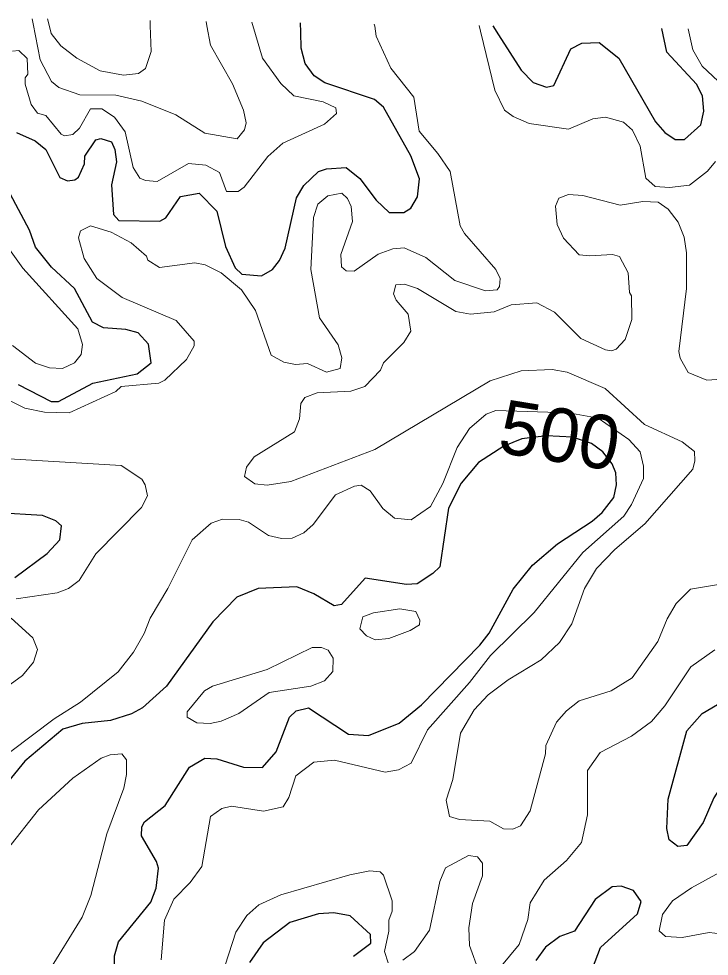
# Model space of a CAD drawing. Extents: x 763.2 to 816.8, y 7896.5 to 7952.7.
# Drawn here: x 794.094 to 796.152, y 7949.423 to 7952.218 of the extents above; entities that cross this region are included whole.
import ezdxf
from ezdxf.enums import TextEntityAlignment as Align

# ---------------------------------------------------------------- set-up
doc = ezdxf.new("R2010")
doc.units = 0
doc.header["$LTSCALE"] = 0.064
doc.layers.add('1', color=7, linetype='Continuous', lineweight=25)
doc.layers.add('2', color=7, linetype='Continuous', lineweight=13)
doc.layers.add('61', color=7, linetype='Continuous')

msp = doc.modelspace()

# ---------------------------------------------------------------- linework, layer by layer
at = {"layer": '1'}
for points in [[(794.0872, 7951.8787), (794.1423, 7951.8541), (794.1749, 7951.8277), (794.2165, 7951.7444), (794.2389, 7951.7343), (794.2615, 7951.7375), (794.272, 7951.746), (794.2899, 7951.7854), (794.2907, 7951.8085), (794.324, 7951.8565), (794.3385, 7951.8605), (794.37, 7951.851), (794.3805, 7951.8278), (794.3853, 7951.7917), (794.3708, 7951.7227), (794.3759, 7951.6342), (794.3926, 7951.6165), (794.5142, 7951.6146), (794.532, 7951.6247), (794.5758, 7951.6877), (794.6319, 7951.6977), (794.6846, 7951.6446), (794.7104, 7951.539), (794.739, 7951.4757), (794.7586, 7951.4562), (794.8175, 7951.4518), (794.85, 7951.4709), (794.8714, 7951.497), (794.8885, 7951.5345), (794.9217, 7951.684), (794.9438, 7951.7207), (794.9878, 7951.763), (795.0108, 7951.7705), (795.0697, 7951.7748), (795.1105, 7951.742), (795.1596, 7951.6768), (795.1979, 7951.6408), (795.2421, 7951.6404), (795.2623, 7951.6535), (795.2823, 7951.6868), (795.288, 7951.7409), (795.2627, 7951.8089), (795.1816, 7951.9547), (795.1539, 7951.9776), (795.0064, 7952.0272), (794.9746, 7952.0478), (794.9476, 7952.0843), (794.9361, 7952.1303), (794.9345, 7952.178), (794.9336, 7952.2055)], [(795.5074, 7952.1967), (795.5243, 7952.1701), (795.5915, 7952.0647), (795.6274, 7952.0274), (795.6667, 7952.0139), (795.6889, 7952.0189), (795.7399, 7952.1285), (795.7722, 7952.1456), (795.8241, 7952.1471), (795.8825, 7952.1006), (795.9923, 7951.9109), (796.02, 7951.8785), (796.0504, 7951.8577), (796.0782, 7951.8575), (796.1271, 7951.9014), (796.1356, 7951.9429), (796.1324, 7951.9881), (796.1142, 7952.0233), (796.0257, 7952.1182), (796.0112, 7952.1888)], [(794.0923, 7951.1279), (794.19, 7951.0771), (794.212, 7951.0773), (794.3149, 7951.1315), (794.4469, 7951.1591), (794.4886, 7951.1926), (794.4811, 7951.2481), (794.4494, 7951.282), (794.4126, 7951.2919), (794.3468, 7951.297), (794.3133, 7951.3139), (794.2605, 7951.4136), (794.1916, 7951.4779), (794.1433, 7951.5373), (794.1258, 7951.588), (794.0687, 7951.6958)], [(795.7445, 7950.9706), (795.6673, 7950.9747), (795.5932, 7950.9654), (795.5401, 7950.9443), (795.4643, 7950.8949), (795.4125, 7950.834), (795.3747, 7950.7589), (795.3486, 7950.5845), (795.3287, 7950.5641), (795.2811, 7950.5339), (795.2502, 7950.5316), (795.1268, 7950.5505), (795.0557, 7950.4718), (795.0345, 7950.4674), (794.9731, 7950.5035), (794.9228, 7950.5247), (794.808, 7950.5199), (794.7439, 7950.4933), (794.6719, 7950.42), (794.5345, 7950.2286), (794.4623, 7950.1637), (794.4299, 7950.146), (794.367, 7950.1257), (794.2829, 7950.1169), (794.2251, 7950.1007), (794.1122, 7950.0047), (794.0317, 7949.9076)], [(795.8753, 7950.8285), (795.874, 7950.8646), (795.8626, 7950.8913), (795.8351, 7950.9268), (795.8008, 7950.9516), (795.7445, 7950.9706)], [(794.3784, 7949.3416), (794.379, 7949.4244), (794.3913, 7949.4665), (794.4878, 7949.5847), (794.5039, 7949.6265), (794.5101, 7949.6855), (794.5049, 7949.7053), (794.4599, 7949.7827), (794.4609, 7949.8091), (794.4691, 7949.824), (794.5305, 7949.8729), (794.6026, 7949.9871), (794.6483, 7950.0134), (794.6846, 7950.0118), (794.7643, 7949.9872), (794.8209, 7949.9859), (794.8613, 7950.0325), (794.9013, 7950.1361), (794.9205, 7950.1549), (794.9575, 7950.1639), (795.0765, 7950.0858), (795.1363, 7950.0813), (795.2278, 7950.1184), (795.294, 7950.1726), (795.468, 7950.3503), (795.4964, 7950.3866), (795.5676, 7950.5171), (795.6252, 7950.5893), (795.6997, 7950.6531), (795.8035, 7950.7198), (795.8327, 7950.746), (795.8673, 7950.7904), (795.8753, 7950.8285)], [(794.0824, 7950.5522), (794.1787, 7950.6238), (794.2162, 7950.6651), (794.2209, 7950.7065), (794.2046, 7950.7217), (794.1645, 7950.7367), (794.0297, 7950.7453)], [(795.8042, 7949.3865), (795.8283, 7949.4491), (795.9379, 7949.5496), (795.9491, 7949.5864), (795.9262, 7949.6192), (795.89, 7949.6319), (795.8632, 7949.6303), (795.8117, 7949.5922), (795.751, 7949.4979), (795.7069, 7949.4826), (795.6637, 7949.4508), (795.6348, 7949.4103)], [(795.0916, 7949.4232), (795.1429, 7949.4622), (795.1422, 7949.4885), (795.082, 7949.5439), (795.033, 7949.5532), (794.9878, 7949.55), (794.9023, 7949.5239), (794.8227, 7949.463), (794.7817, 7949.4052)]]:
    msp.add_lwpolyline(points, dxfattribs=at)
msp.add_lwpolyline([(796.0296, 7949.8915), (796.0849, 7950.0951), (796.1313, 7950.1473), (796.1933, 7950.1837), (796.2484, 7950.2055), (796.3178, 7950.2216), (796.4135, 7950.2598), (796.4401, 7950.2595), (796.4697, 7950.2332), (796.476, 7950.1941), (796.4674, 7950.1792), (796.2833, 7950.0265), (796.1972, 7949.9449), (796.1658, 7949.896), (796.1337, 7949.8223), (796.0856, 7949.7533), (796.0586, 7949.7509), (796.0326, 7949.7702), (796.0257, 7949.804)], close=True, dxfattribs=at)
at = {"layer": '2'}
for points in [[(795.1538, 7952.2021), (795.1549, 7952.1954), (795.1597, 7952.1664), (795.2027, 7952.0706), (795.2712, 7951.9839), (795.287, 7951.8825), (795.3436, 7951.8163), (795.3796, 7951.7621), (795.4097, 7951.6005), (795.4226, 7951.5782), (795.5157, 7951.4702), (795.5291, 7951.4435), (795.5269, 7951.4193), (795.5197, 7951.4103), (795.4856, 7951.4071), (795.3934, 7951.4376), (795.3077, 7951.5066), (795.2427, 7951.5353), (795.2088, 7951.5317), (795.1652, 7951.5158), (795.0941, 7951.4653), (795.0699, 7951.4664), (795.0561, 7951.4787), (795.0544, 7951.515), (795.0887, 7951.6136), (795.0845, 7951.6578), (795.0743, 7951.6825), (795.0569, 7951.6979), (795.0156, 7951.6899), (794.9856, 7951.665), (794.9722, 7951.6253), (794.9641, 7951.4703), (794.9901, 7951.3265), (795.046, 7951.2461), (795.0574, 7951.2074), (795.0516, 7951.1749), (795.0113, 7951.164), (794.9548, 7951.1899), (794.9186, 7951.187), (794.8837, 7951.1941), (794.8458, 7951.2152), (794.7992, 7951.3486), (794.7574, 7951.4103), (794.6971, 7951.4601), (794.6491, 7951.4841), (794.6187, 7951.4908), (794.5135, 7951.4766), (794.4788, 7951.4982), (794.4745, 7951.5104), (794.4288, 7951.5497), (794.3691, 7951.5813), (794.3074, 7951.6009), (794.2783, 7951.5856), (794.2723, 7951.5644), (794.2884, 7951.5032), (794.3269, 7951.4433), (794.4021, 7951.3874), (794.563, 7951.3183), (794.617, 7951.2569), (794.617, 7951.2431), (794.5941, 7951.2017), (794.5295, 7951.1406), (794.5112, 7951.1316), (794.3995, 7951.1213), (794.3828, 7951.1072), (794.244, 7951.0433), (794.171, 7951.0454), (794.1121, 7951.0574), (794.0025, 7951.1113)], [(794.6524, 7952.2099), (794.6547, 7952.1972), (794.6652, 7952.1395), (794.7313, 7952.0238), (794.7636, 7951.9456), (794.7714, 7951.9075), (794.7664, 7951.8865), (794.7447, 7951.8601), (794.6485, 7951.8773), (794.5624, 7951.9318), (794.4605, 7951.9727), (794.3829, 7951.9905), (794.2763, 7951.9908), (794.2131, 7952.0133), (794.1916, 7952.0309), (794.1579, 7952.0952), (794.1366, 7952.2026), (794.1336, 7952.2179)], [(794.1793, 7952.2172), (794.1863, 7952.1907), (794.1907, 7952.1741), (794.2191, 7952.1375), (794.2673, 7952.1008), (794.3363, 7952.063), (794.4059, 7952.0498), (794.4505, 7952.0548), (794.4716, 7952.0695), (794.4888, 7952.1203), (794.4858, 7952.1977), (794.4852, 7952.2125)], [(794.9141, 7951.9885), (794.8754, 7952.0251), (794.8205, 7952.1004), (794.7997, 7952.1714), (794.789, 7952.2078)], [(795.4662, 7952.1973), (795.4702, 7952.181), (795.513, 7952.0055), (795.542, 7951.9454), (795.5679, 7951.9262), (795.6149, 7951.9052), (795.7331, 7951.889), (795.8047, 7951.9196), (795.8432, 7951.9246), (795.8968, 7951.9101), (795.9236, 7951.8853), (795.9463, 7951.8384), (795.963, 7951.7431), (795.9908, 7951.7179), (796.034, 7951.7146), (796.0929, 7951.7215), (796.1471, 7951.7637), (796.1709, 7951.7922)], [(796.1792, 7952.0314), (796.131, 7952.0762), (796.1035, 7952.1257), (796.089, 7952.1876)], [(794.0748, 7952.1213), (794.0943, 7952.1234), (794.1193, 7952.0998), (794.1209, 7952.0527), (794.1129, 7952.042), (794.1127, 7952.0225), (794.1308, 7951.9627), (794.1502, 7951.9369), (794.1749, 7951.9295), (794.2202, 7951.874), (794.2301, 7951.8691), (794.2553, 7951.8725), (794.2752, 7951.8919), (794.3081, 7951.949), (794.3419, 7951.9495), (794.3788, 7951.9248), (794.4114, 7951.8808), (794.4351, 7951.7747), (794.4551, 7951.7427), (794.4719, 7951.7354), (794.5069, 7951.7328), (794.5997, 7951.7866), (794.6517, 7951.7817), (794.6919, 7951.7591), (794.7128, 7951.7033), (794.7477, 7951.7027), (794.7661, 7951.7156), (794.8364, 7951.807), (794.8808, 7951.8467), (795.0055, 7951.9033), (795.0412, 7951.9351), (795.0391, 7951.9525), (795.0008, 7951.9705), (794.9141, 7951.9885)], [(795.6937, 7951.659), (795.7043, 7951.6834), (795.7325, 7951.6944), (795.775, 7951.6909), (795.887, 7951.6621), (795.9541, 7951.6734)], [(795.9541, 7951.6734), (795.9999, 7951.6715), (796.0293, 7951.6501), (796.0596, 7951.6115), (796.0778, 7951.5664), (796.0847, 7951.5197), (796.0839, 7951.4141), (796.0619, 7951.2265), (796.0658, 7951.2057), (796.089, 7951.1639), (796.1448, 7951.141), (796.1885, 7951.144)], [(796.186, 7950.5328), (796.0964, 7950.5179), (796.0532, 7950.4747), (796.0264, 7950.4291), (795.9987, 7950.3618), (795.9222, 7950.2537), (795.8594, 7950.2147), (795.7647, 7950.1852), (795.7268, 7950.155), (795.697, 7950.1207), (795.6647, 7950.0512), (795.664, 7950.0269), (795.6182, 7949.8564), (795.5892, 7949.8121), (795.5669, 7949.8018), (795.5386, 7949.8032), (795.4979, 7949.8259), (795.4077, 7949.8312), (795.3783, 7949.8398), (795.3683, 7949.889), (795.3878, 7949.9505), (795.411, 7950.0884), (795.4516, 7950.1576), (795.4932, 7950.2025), (795.5529, 7950.2473), (795.6514, 7950.3066), (795.7062, 7950.3583), (795.7429, 7950.4144), (795.7805, 7950.5191), (795.8158, 7950.5795), (795.8706, 7950.636), (795.9604, 7950.7126), (796.1034, 7950.8752), (796.1096, 7950.9002), (796.1079, 7950.9283), (796.0715, 7950.9569), (795.9587, 7951.0087), (795.842, 7951.1156), (795.7291, 7951.1641), (795.6838, 7951.1721), (795.5912, 7951.1686), (795.4991, 7951.139), (795.1552, 7950.9342), (794.9052, 7950.8382), (794.834, 7950.8271), (794.7971, 7950.832), (794.7672, 7950.8536), (794.773, 7950.8817), (794.796, 7950.912), (794.9156, 7950.9862), (794.9309, 7951.0252), (794.9345, 7951.0711), (794.9468, 7951.089), (794.9838, 7951.1031), (795.0842, 7951.1079), (795.1255, 7951.1217), (795.1722, 7951.17), (795.181, 7951.1921), (795.2417, 7951.2531), (795.2626, 7951.2869), (795.2549, 7951.3374), (795.2193, 7951.3787), (795.2114, 7951.3983), (795.2175, 7951.425), (795.244, 7951.4269), (795.2828, 7951.4137), (795.3971, 7951.3452), (795.4401, 7951.337), (795.5114, 7951.3444), (795.5614, 7951.3648), (795.6384, 7951.3708), (795.6904, 7951.3431), (795.7698, 7951.2652), (795.8434, 7951.231), (795.8608, 7951.2283), (795.8748, 7951.2334), (795.9016, 7951.2619), (795.9219, 7951.3211), (795.9202, 7951.3921), (795.9141, 7951.4014), (795.9104, 7951.4606), (795.8851, 7951.5092), (795.8639, 7951.5155), (795.7963, 7951.5108), (795.7643, 7951.5146), (795.7173, 7951.5637), (795.6988, 7951.6044), (795.6937, 7951.659)], [(794.0748, 7951.2435), (794.1433, 7951.1913), (794.1857, 7951.1771), (794.2241, 7951.1757), (794.26, 7951.192), (794.28, 7951.2167), (794.2834, 7951.2472), (794.2701, 7951.2936), (794.1062, 7951.4746), (794.0126, 7951.6032)], [(794.07, 7950.0332), (794.1993, 7950.1314), (794.2775, 7950.1807), (794.3903, 7950.2716), (794.436, 7950.3302), (794.468, 7950.3855), (794.4858, 7950.4309), (794.5383, 7950.5197), (794.6105, 7950.6647), (794.667, 7950.7146), (794.7011, 7950.7267), (794.751, 7950.7249), (794.7792, 7950.7169), (794.8386, 7950.6778), (794.8774, 7950.669), (794.9089, 7950.6695), (794.944, 7950.6857), (794.9716, 7950.7099), (795.0379, 7950.7988), (795.0942, 7950.8249), (795.115, 7950.8271), (795.141, 7950.8111), (795.1794, 7950.7581), (795.2142, 7950.7293), (795.2638, 7950.724), (795.3213, 7950.7642), (795.3584, 7950.8321), (795.4007, 7950.9397), (795.4374, 7950.9963), (795.4875, 7951.039), (795.5156, 7951.0502), (795.7341, 7951.0429), (795.8215, 7951.027), (795.9123, 7950.9641), (795.9464, 7950.9274), (795.9566, 7950.8839), (795.9565, 7950.8476), (795.9204, 7950.7696), (795.8973, 7950.7352), (795.7758, 7950.6265), (795.6301, 7950.448), (795.5002, 7950.3198), (795.4379, 7950.2392), (795.3125, 7950.098), (795.2633, 7949.9993), (795.2256, 7949.9789), (795.1861, 7949.9725), (795.0355, 7950.0083), (794.9739, 7950.002), (794.9202, 7949.9615), (794.8987, 7949.8966), (794.8816, 7949.8692), (794.8236, 7949.8559), (794.7281, 7949.8703), (794.6989, 7949.8635), (794.6657, 7949.8398), (794.6392, 7949.6913), (794.6044, 7949.6427), (794.5561, 7949.5931), (794.5288, 7949.5311), (794.5186, 7949.4128)], [(793.9803, 7950.9106), (794.3991, 7950.886), (794.4606, 7950.8455), (794.4711, 7950.8281), (794.4773, 7950.796), (794.4595, 7950.7611), (794.3239, 7950.6226), (794.2737, 7950.543), (794.2425, 7950.5199), (794.2088, 7950.507), (794.0866, 7950.4883)], [(794.0716, 7950.4316), (794.136, 7950.3728), (794.1498, 7950.3378), (794.138, 7950.2996), (794.105, 7950.2607), (794.0459, 7950.2177)], [(795.5283, 7949.389), (795.5855, 7949.4587), (795.6112, 7949.533), (795.6182, 7949.5829), (795.6602, 7949.6497), (795.7271, 7949.7084), (795.771, 7949.7626), (795.7889, 7949.8453), (795.7892, 7949.9767), (795.8274, 7950.0303), (795.9208, 7950.0791), (795.9802, 7950.1227), (796.0194, 7950.1702), (796.0974, 7950.2857), (796.1691, 7950.3365)], [(794.1826, 7949.3771), (794.2825, 7949.54), (794.3089, 7949.6049), (794.3564, 7949.7881), (794.4068, 7949.9248), (794.4151, 7949.9649), (794.415, 7950.0092), (794.4016, 7950.0263), (794.3668, 7950.024), (794.3394, 7950.0134), (794.2552, 7949.9539), (794.1532, 7949.8601), (794.0606, 7949.7429), (793.9376, 7949.6146), (793.8931, 7949.5383), (793.8513, 7949.4351), (793.5939, 7949.1267)], [(795.2389, 7949.4114), (795.2739, 7949.4378), (795.3183, 7949.5008), (795.3487, 7949.6461), (795.3657, 7949.6867), (795.4343, 7949.7241), (795.4615, 7949.72), (795.4766, 7949.7006), (795.4767, 7949.6633), (795.4467, 7949.5806), (795.4357, 7949.508), (795.4374, 7949.4555), (795.4666, 7949.3762)], [(794.8096, 7949.5763), (794.8749, 7949.6061), (795.0809, 7949.6664), (795.1409, 7949.6781), (795.1709, 7949.6748), (795.1814, 7949.6653)], [(795.1814, 7949.6653), (795.2072, 7949.5888), (795.2072, 7949.5579), (795.1975, 7949.5309), (795.1972, 7949.4977), (795.1843, 7949.4373), (795.1947, 7949.4034)], [(796.1832, 7949.6733), (796.0993, 7949.6277), (796.0427, 7949.5883), (796.013, 7949.5474), (796.0027, 7949.4988), (796.0213, 7949.482), (796.0717, 7949.4795), (796.1519, 7949.4941), (796.1857, 7949.49)], [(794.6982, 7949.3625), (794.7412, 7949.4953), (794.7736, 7949.5449), (794.8096, 7949.5763)]]:
    msp.add_lwpolyline(points, dxfattribs=at)
for points in [[(795.1309, 7950.3782), (795.1108, 7950.3994), (795.1196, 7950.4347), (795.1512, 7950.4474), (795.2301, 7950.4589), (795.2771, 7950.4506), (795.2891, 7950.4251), (795.288, 7950.4117), (795.2607, 7950.394), (795.1966, 7950.3702), (795.1567, 7950.367)], [(794.9686, 7950.3438), (794.9968, 7950.3437), (795.0164, 7950.3355), (795.0309, 7950.3116), (795.0299, 7950.2721), (795.0054, 7950.2446), (794.965, 7950.2284), (794.8408, 7950.2097), (794.75, 7950.1467), (794.6977, 7950.1237), (794.6643, 7950.1171), (794.6249, 7950.1188), (794.5963, 7950.1365), (794.5962, 7950.1515), (794.6477, 7950.2147), (794.6711, 7950.2286), (794.8345, 7950.2777)]]:
    msp.add_lwpolyline(points, close=True, dxfattribs=at)

# ---------------------------------------------------------------- texts
at = {"layer": '61'}
msp.add_text('500', height=0.16, rotation=350.811, dxfattribs=at).set_placement((795.6939, 7950.8977), align=Align.CENTER)

doc.saveas('drawing.dxf')
